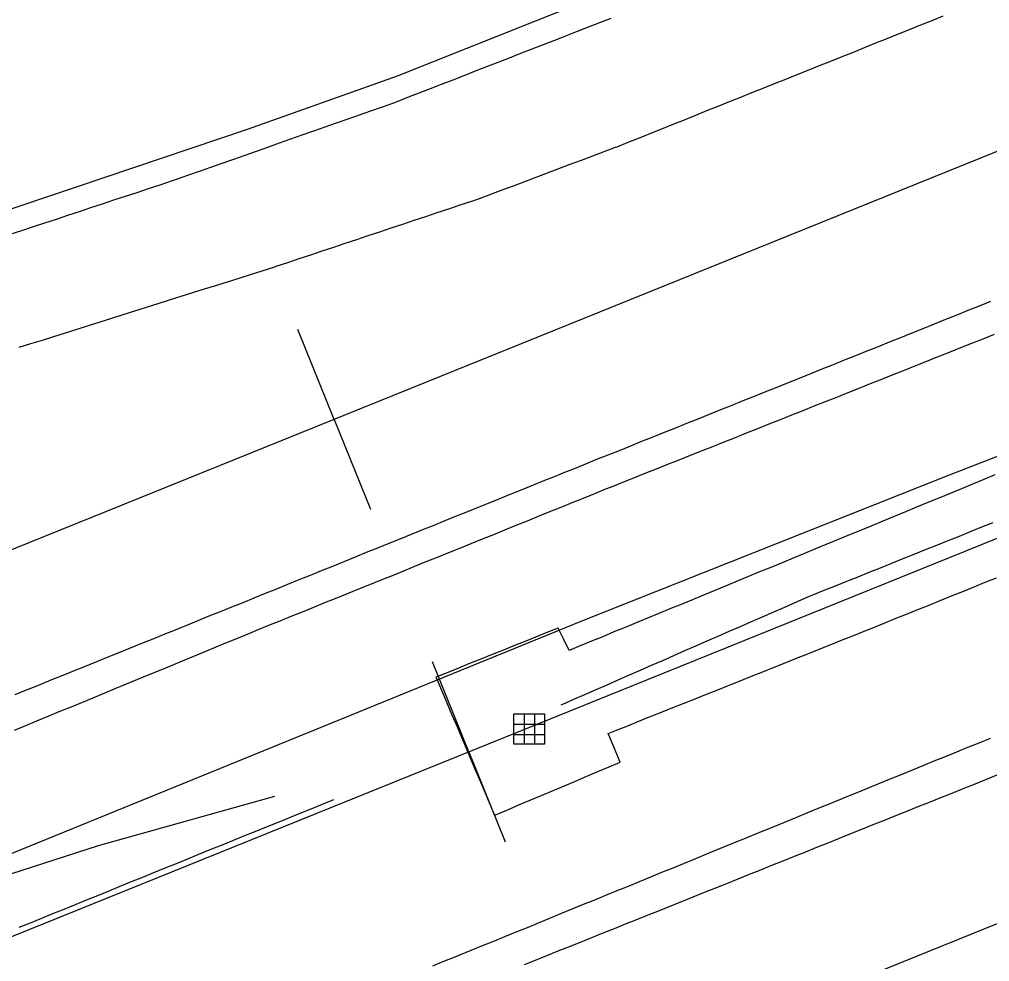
# Model space of a CAD drawing. Extents: x 1901471 to 1963503, y 756461 to 799997.
# Drawn here: x 1931154.5 to 1931234.5, y 773707.1 to 773784.8 of the extents above; entities that cross this region are included whole.
import ezdxf

# ---------------------------------------------------------------- set-up
doc = ezdxf.new("R2010")
doc.units = 0
for name, color, linetype in [('RD_EX_DR_ErosCtrl', 7, 'Continuous'), ('RD_EX_DR_Inlet', 7, 'Continuous'), ('RD_EX_Fence_Other', 7, 'Continuous'), ('RD_EX_GuardRail', 7, 'Continuous'), ('RD_EX_H2O', 7, 'Continuous'), ('RD_EX_Road', 7, 'Continuous'), ('RD_HC_Cl', 7, 'Continuous'), ('RD_HC_Data_Tic', 7, 'Continuous')]:
    doc.layers.add(name, color=color, linetype=linetype)

# ---------------------------------------------------------------- blocks, each defined once
blk = doc.blocks.new('DI')
at = {"layer": 'RD_EX_DR_Inlet'}
for p, q in [((-0.84, 2.56), (-0.84, -2.44)), ((0.86, 2.56), (0.86, -2.44)), ((-2.54, 0.86), (2.46, 0.86)), ((-2.54, -0.84), (2.46, -0.84))]:
    blk.add_line(p, q, dxfattribs=at)
blk.add_lwpolyline([(-2.54, -2.44), (-2.54, 2.56), (2.46, 2.56), (2.46, -2.44)], close=True, dxfattribs=at)

msp = doc.modelspace()

# ---------------------------------------------------------------- linework, layer by layer
at = {"layer": 'RD_EX_DR_ErosCtrl'}
msp.add_lwpolyline([(1931234.93, 773747.2), (1931234.01, 773746.82), (1931233.08, 773746.44), (1931232.16, 773746.06), (1931231.24, 773745.68), (1931230.31, 773745.3), (1931229.39, 773744.92), (1931228.46, 773744.54), (1931228.46, 773744.54), (1931227.54, 773744.15), (1931226.61, 773743.77), (1931225.69, 773743.39), (1931224.77, 773743.01), (1931223.84, 773742.63), (1931222.92, 773742.25), (1931221.99, 773741.87), (1931221.07, 773741.49), (1931220.14, 773741.11), (1931219.22, 773740.72), (1931218.3, 773740.34), (1931217.37, 773739.96), (1931216.45, 773739.58), (1931215.52, 773739.2), (1931214.6, 773738.82), (1931213.67, 773738.44), (1931212.75, 773738.06), (1931211.83, 773737.68), (1931210.9, 773737.29), (1931209.98, 773736.91), (1931209.05, 773736.53), (1931208.13, 773736.15), (1931207.2, 773735.77), (1931206.28, 773735.39), (1931205.35, 773735.01), (1931204.43, 773734.63), (1931203.51, 773734.25), (1931202.58, 773733.86), (1931201.66, 773733.48), (1931200.73, 773733.1), (1931199.81, 773732.72), (1931199.34, 773733.69), (1931198.91, 773734.57), (1931198.1, 773734.25), (1931197.18, 773733.87), (1931196.25, 773733.5), (1931195.32, 773733.13), (1931194.39, 773732.76), (1931193.47, 773732.38), (1931192.54, 773732.01), (1931191.61, 773731.64), (1931190.69, 773731.27), (1931189.76, 773730.89), (1931188.83, 773730.52), (1931188.98, 773730.18), (1931189.37, 773729.26), (1931189.76, 773728.34), (1931190.15, 773727.42), (1931190.54, 773726.5), (1931190.93, 773725.58), (1931191.32, 773724.66), (1931191.71, 773723.74), (1931192.1, 773722.82), (1931192.49, 773721.9), (1931192.89, 773720.98), (1931193.28, 773720.06), (1931193.67, 773719.14), (1931193.89, 773719.23), (1931194.81, 773719.62), (1931195.73, 773720.01), (1931196.65, 773720.4), (1931197.58, 773720.79), (1931198.5, 773721.18), (1931199.42, 773721.57), (1931199.42, 773721.57), (1931200.34, 773721.96), (1931201.26, 773722.35), (1931202.18, 773722.74), (1931203.1, 773723.13), (1931204.02, 773723.52), (1931203.8, 773724.04), (1931203.41, 773724.96), (1931203.03, 773725.88), (1931203.72, 773726.15), (1931204.65, 773726.52), (1931205.57, 773726.89), (1931206.5, 773727.27), (1931207.43, 773727.64), (1931208.36, 773728.01), (1931209.29, 773728.38), (1931210.21, 773728.75), (1931211.14, 773729.12), (1931212.07, 773729.49), (1931213, 773729.86), (1931213.93, 773730.23), (1931214.86, 773730.6), (1931215.78, 773730.97), (1931216.71, 773731.34), (1931217.64, 773731.71), (1931218.57, 773732.08), (1931219.5, 773732.46), (1931220.42, 773732.83), (1931221.35, 773733.2), (1931222.28, 773733.57), (1931223.21, 773733.94), (1931224.14, 773734.31), (1931224.85, 773734.6), (1931225.78, 773734.97), (1931226.71, 773735.35), (1931227.64, 773735.72), (1931228.56, 773736.1), (1931229.49, 773736.47), (1931230.42, 773736.85), (1931231.34, 773737.22), (1931232.27, 773737.6), (1931233.2, 773737.98), (1931234.12, 773738.35), (1931235.05, 773738.73)], dxfattribs=at)
at = {"layer": 'RD_EX_Fence_Other'}
msp.add_lwpolyline([(1931175.52, 773720.67), (1931160.97, 773716.6), (1931133.89, 773707.87), (1931200.95, 773735.19), (1931231.05, 773747.15), (1931247.24, 773753.46), (1931292.15, 773771.12), (1931336.3, 773788.85), (1931380.38, 773806.71), (1931409.68, 773818.55), (1931453.57, 773836.4), (1931499.45, 773854.51), (1931542.82, 773871.88), (1931587.66, 773890.33), (1931629.41, 773907.01), (1931659.56, 773919.03), (1931702.88, 773936.43)], dxfattribs=at)
at = {"layer": 'RD_EX_GuardRail'}
msp.add_lwpolyline([(1931233.13, 773799.36), (1931208.27, 773789.15), (1931185.62, 773780.08), (1931173.35, 773775.71), (1931149.69, 773767.74)], dxfattribs=at)
at = {"layer": 'RD_EX_H2O'}
for points in [[(1931199.15, 773728.24), (1931199.28, 773728.3), (1931200.2, 773728.7), (1931201.11, 773729.1), (1931202.03, 773729.5), (1931202.95, 773729.9), (1931203.86, 773730.3), (1931204.78, 773730.71), (1931205.69, 773731.11), (1931206.61, 773731.51), (1931207.53, 773731.91), (1931208.44, 773732.31), (1931209.36, 773732.71), (1931210.27, 773733.11), (1931211.19, 773733.51), (1931212.11, 773733.91), (1931213.02, 773734.31), (1931213.94, 773734.71), (1931214.85, 773735.11), (1931215.77, 773735.51), (1931216.69, 773735.91), (1931217.6, 773736.31), (1931218.52, 773736.72), (1931219.43, 773737.12), (1931219.92, 773737.31), (1931220.85, 773737.69), (1931221.78, 773738.06), (1931222.71, 773738.43), (1931223.64, 773738.81), (1931224.56, 773739.18), (1931225.49, 773739.55), (1931226.42, 773739.93), (1931227.35, 773740.3), (1931228.27, 773740.67), (1931229.2, 773741.05), (1931230.13, 773741.42), (1931231.06, 773741.79), (1931231.99, 773742.16), (1931232.91, 773742.54), (1931233.84, 773742.91), (1931234.77, 773743.28)], [(1931180.37, 773720.41), (1931179.45, 773720.03), (1931178.52, 773719.65), (1931177.6, 773719.28), (1931176.67, 773718.9), (1931175.74, 773718.52), (1931174.82, 773718.15), (1931173.89, 773717.77), (1931172.96, 773717.4), (1931172.04, 773717.02), (1931171.11, 773716.64), (1931170.18, 773716.27), (1931169.26, 773715.89), (1931168.33, 773715.51), (1931167.41, 773715.14), (1931166.48, 773714.76), (1931165.55, 773714.38), (1931164.63, 773714.01), (1931163.7, 773713.63), (1931162.77, 773713.25), (1931161.85, 773712.88), (1931160.92, 773712.5), (1931159.99, 773712.13), (1931159.07, 773711.75), (1931158.14, 773711.37), (1931157.22, 773711), (1931156.29, 773710.62), (1931155.36, 773710.24), (1931154.44, 773709.87)]]:
    msp.add_lwpolyline(points, dxfattribs=at)
at = {"layer": 'RD_EX_Road'}
for points in [[(1931153.73, 773767.06), (1931154.68, 773767.37), (1931155.63, 773767.68), (1931156.58, 773768), (1931157.53, 773768.31), (1931158.48, 773768.62), (1931159.43, 773768.94), (1931160.38, 773769.25), (1931161.33, 773769.57), (1931162.28, 773769.88), (1931163.23, 773770.19), (1931164.18, 773770.51), (1931165.13, 773770.82), (1931166.08, 773771.13), (1931167.03, 773771.45), (1931167.43, 773771.59), (1931168.37, 773771.92), (1931169.32, 773772.25), (1931170.26, 773772.58), (1931171.2, 773772.92), (1931172.15, 773773.25), (1931173.09, 773773.58), (1931174.03, 773773.91), (1931174.98, 773774.24), (1931175.92, 773774.58), (1931176.86, 773774.91), (1931177.8, 773775.24), (1931178.75, 773775.57), (1931179.69, 773775.9), (1931180.63, 773776.24), (1931181.58, 773776.57), (1931182.52, 773776.9), (1931183.46, 773777.23), (1931184.41, 773777.56), (1931185.35, 773777.89), (1931185.58, 773777.98), (1931186.51, 773778.35), (1931187.44, 773778.71), (1931188.37, 773779.07), (1931189.3, 773779.44), (1931190.24, 773779.8), (1931191.17, 773780.16), (1931192.1, 773780.52), (1931193.03, 773780.89), (1931193.96, 773781.25), (1931194.89, 773781.61), (1931195.83, 773781.98), (1931196.76, 773782.34), (1931197.69, 773782.7), (1931198.62, 773783.07), (1931199.55, 773783.43), (1931200.49, 773783.79), (1931201.42, 773784.15), (1931202.35, 773784.52), (1931203.28, 773784.88)], [(1931154.47, 773757.73), (1931155.42, 773758.03), (1931156.38, 773758.33), (1931157.33, 773758.63), (1931158.28, 773758.93), (1931159.24, 773759.23), (1931160.19, 773759.53), (1931161.14, 773759.83), (1931162.1, 773760.13), (1931163.05, 773760.43), (1931164, 773760.73), (1931164.96, 773761.04), (1931165.91, 773761.34), (1931166.87, 773761.64), (1931167.82, 773761.94), (1931168.77, 773762.24), (1931169.73, 773762.54), (1931170.68, 773762.84), (1931171.63, 773763.14), (1931172.59, 773763.44), (1931173.54, 773763.74), (1931174.49, 773764.04), (1931175.45, 773764.35), (1931175.66, 773764.41), (1931176.61, 773764.73), (1931177.55, 773765.04), (1931178.5, 773765.36), (1931179.45, 773765.68), (1931180.4, 773765.99), (1931181.35, 773766.31), (1931182.3, 773766.63), (1931183.24, 773766.94), (1931184.19, 773767.26), (1931185.14, 773767.58), (1931186.09, 773767.89), (1931187.04, 773768.21), (1931187.99, 773768.52), (1931188.93, 773768.84), (1931189.88, 773769.16), (1931190.83, 773769.47), (1931191.78, 773769.79), (1931192.41, 773770), (1931193.35, 773770.35), (1931194.29, 773770.71), (1931195.22, 773771.06), (1931196.16, 773771.41), (1931197.09, 773771.76), (1931198.03, 773772.11), (1931198.96, 773772.47), (1931199.9, 773772.82), (1931200.84, 773773.17), (1931201.77, 773773.52), (1931202.71, 773773.88), (1931203.64, 773774.23), (1931203.76, 773774.27), (1931204.68, 773774.64), (1931205.61, 773775.01), (1931206.54, 773775.39), (1931207.47, 773775.76), (1931208.4, 773776.13), (1931209.33, 773776.5), (1931210.25, 773776.87), (1931211.18, 773777.25), (1931212.11, 773777.62), (1931213.04, 773777.99), (1931213.97, 773778.36), (1931214.89, 773778.74), (1931215.82, 773779.11), (1931216.75, 773779.48), (1931217.68, 773779.85), (1931218.61, 773780.22), (1931219.53, 773780.6), (1931220.46, 773780.97), (1931221.39, 773781.34), (1931222.32, 773781.71), (1931223.25, 773782.08), (1931224.17, 773782.46), (1931225.1, 773782.83), (1931226.03, 773783.2), (1931226.96, 773783.57), (1931227.89, 773783.94), (1931228.81, 773784.32), (1931229.74, 773784.69), (1931230.67, 773785.06)], [(1931154.14, 773729.1), (1931155.07, 773729.48), (1931156, 773729.85), (1931156.92, 773730.22), (1931157.16, 773730.32), (1931158.09, 773730.69), (1931159.01, 773731.07), (1931159.94, 773731.44), (1931160.87, 773731.82), (1931161.79, 773732.19), (1931162.72, 773732.57), (1931163.65, 773732.94), (1931164.57, 773733.32), (1931165.5, 773733.69), (1931166.43, 773734.07), (1931167.35, 773734.44), (1931168.28, 773734.82), (1931169.21, 773735.19), (1931170.14, 773735.57), (1931171.06, 773735.94), (1931171.99, 773736.32), (1931172.92, 773736.69), (1931173.84, 773737.07), (1931174.77, 773737.44), (1931175.7, 773737.82), (1931176.62, 773738.19), (1931177.55, 773738.57), (1931178.48, 773738.94), (1931179.4, 773739.32), (1931180.33, 773739.69), (1931181.26, 773740.07), (1931182.19, 773740.44), (1931183.11, 773740.82), (1931184.04, 773741.19), (1931184.97, 773741.57), (1931185.89, 773741.94), (1931186.82, 773742.32), (1931187.75, 773742.69), (1931188.67, 773743.07), (1931189.6, 773743.44), (1931190.53, 773743.82), (1931191.45, 773744.19), (1931192.38, 773744.57), (1931193.31, 773744.94), (1931194.24, 773745.32), (1931195.16, 773745.69), (1931196.09, 773746.07), (1931197.02, 773746.44), (1931197.94, 773746.82), (1931198.4, 773747), (1931199.33, 773747.37), (1931200.25, 773747.74), (1931201.18, 773748.12), (1931202.11, 773748.49), (1931203.04, 773748.86), (1931203.97, 773749.23), (1931204.89, 773749.61), (1931205.82, 773749.98), (1931206.75, 773750.35), (1931207.68, 773750.72), (1931208.61, 773751.1), (1931209.53, 773751.47), (1931210.46, 773751.84), (1931211.39, 773752.21), (1931212.32, 773752.59), (1931213.25, 773752.96), (1931214.17, 773753.33), (1931215.1, 773753.7), (1931216.03, 773754.08), (1931216.96, 773754.45), (1931217.89, 773754.82), (1931218.81, 773755.19), (1931219.74, 773755.57), (1931220.67, 773755.94), (1931221.6, 773756.31), (1931222.53, 773756.69), (1931223.45, 773757.06), (1931224.38, 773757.43), (1931225.31, 773757.8), (1931226.24, 773758.18), (1931227.17, 773758.55), (1931228.09, 773758.92), (1931229.02, 773759.29), (1931229.95, 773759.67), (1931230.88, 773760.04), (1931231.81, 773760.41), (1931232.73, 773760.78), (1931233.66, 773761.16), (1931234.59, 773761.53)], [(1931154.08, 773726.15), (1931155, 773726.54), (1931155.92, 773726.92), (1931156.85, 773727.3), (1931157.77, 773727.68), (1931158.7, 773728.06), (1931159.62, 773728.44), (1931160.55, 773728.82), (1931161.47, 773729.2), (1931162.39, 773729.58), (1931163.32, 773729.97), (1931164.24, 773730.35), (1931165.17, 773730.73), (1931166.09, 773731.11), (1931167.02, 773731.49), (1931167.94, 773731.87), (1931168.87, 773732.25), (1931169.79, 773732.63), (1931170.71, 773733.02), (1931171.64, 773733.4), (1931172.56, 773733.78), (1931173.49, 773734.16), (1931174.12, 773734.42), (1931175.05, 773734.8), (1931175.98, 773735.17), (1931176.9, 773735.55), (1931177.83, 773735.92), (1931178.76, 773736.3), (1931179.68, 773736.67), (1931180.61, 773737.05), (1931181.54, 773737.42), (1931182.46, 773737.8), (1931183.39, 773738.17), (1931184.32, 773738.55), (1931185.24, 773738.92), (1931186.17, 773739.3), (1931187.1, 773739.67), (1931188.02, 773740.05), (1931188.95, 773740.42), (1931189.88, 773740.8), (1931190.81, 773741.17), (1931191.73, 773741.55), (1931192.66, 773741.92), (1931193.59, 773742.3), (1931194.51, 773742.67), (1931195.44, 773743.05), (1931196.37, 773743.42), (1931197.29, 773743.8), (1931198.22, 773744.18), (1931199.15, 773744.55), (1931200.07, 773744.93), (1931201, 773745.3), (1931201.93, 773745.68), (1931202.85, 773746.05), (1931203.31, 773746.23), (1931204.23, 773746.6), (1931205.16, 773746.97), (1931206.09, 773747.34), (1931207.02, 773747.71), (1931207.95, 773748.08), (1931208.88, 773748.45), (1931209.81, 773748.82), (1931210.74, 773749.19), (1931211.67, 773749.56), (1931212.59, 773749.93), (1931213.52, 773750.3), (1931214.45, 773750.67), (1931215.38, 773751.04), (1931216.31, 773751.41), (1931217.24, 773751.78), (1931218.17, 773752.15), (1931219.1, 773752.52), (1931220.03, 773752.89), (1931220.95, 773753.26), (1931221.88, 773753.63), (1931222.81, 773754), (1931223.74, 773754.37), (1931224.67, 773754.74), (1931225.6, 773755.11), (1931226.53, 773755.48), (1931227.46, 773755.85), (1931228.39, 773756.22), (1931229.31, 773756.59), (1931230.24, 773756.96), (1931231.17, 773757.33), (1931232.1, 773757.7), (1931233.03, 773758.07), (1931233.96, 773758.44), (1931234.89, 773758.81)], [(1931188.57, 773706.72), (1931189.49, 773707.09), (1931190.42, 773707.46), (1931190.81, 773707.62), (1931191.74, 773708), (1931192.67, 773708.38), (1931193.59, 773708.76), (1931194.52, 773709.14), (1931195.44, 773709.52), (1931196.37, 773709.89), (1931197.29, 773710.27), (1931198.22, 773710.65), (1931199.14, 773711.03), (1931200.07, 773711.41), (1931200.99, 773711.79), (1931201.92, 773712.17), (1931202.85, 773712.54), (1931203.77, 773712.92), (1931204.7, 773713.3), (1931205.62, 773713.68), (1931206.55, 773714.06), (1931207.47, 773714.44), (1931208.4, 773714.81), (1931209.32, 773715.19), (1931210.25, 773715.57), (1931211.17, 773715.95), (1931212.1, 773716.33), (1931213.03, 773716.71), (1931213.95, 773717.09), (1931214.88, 773717.46), (1931215.8, 773717.84), (1931216.73, 773718.22), (1931217.65, 773718.6), (1931218.58, 773718.98), (1931219.5, 773719.36), (1931220.43, 773719.74), (1931221.35, 773720.11), (1931222.28, 773720.49), (1931222.52, 773720.59), (1931223.44, 773720.97), (1931224.37, 773721.35), (1931225.29, 773721.72), (1931226.22, 773722.1), (1931227.15, 773722.48), (1931228.07, 773722.86), (1931229, 773723.23), (1931229.92, 773723.61), (1931230.85, 773723.99), (1931231.78, 773724.37), (1931232.7, 773724.75), (1931233.63, 773725.12), (1931234.55, 773725.5)], [(1931196.12, 773706.82), (1931197.05, 773707.19), (1931197.98, 773707.56), (1931198.9, 773707.94), (1931199.83, 773708.31), (1931200.76, 773708.68), (1931201.69, 773709.05), (1931202.62, 773709.43), (1931203.54, 773709.8), (1931204.47, 773710.17), (1931205.4, 773710.54), (1931206.33, 773710.92), (1931207.26, 773711.29), (1931208.19, 773711.66), (1931209.11, 773712.03), (1931210.04, 773712.4), (1931210.97, 773712.78), (1931211.9, 773713.15), (1931212.83, 773713.52), (1931213.75, 773713.89), (1931214.68, 773714.27), (1931215.61, 773714.64), (1931216.54, 773715.01), (1931217.47, 773715.38), (1931218.39, 773715.75), (1931219.32, 773716.13), (1931220.25, 773716.5), (1931221.18, 773716.87), (1931222.11, 773717.24), (1931223.03, 773717.62), (1931223.96, 773717.99), (1931224.89, 773718.36), (1931225.82, 773718.73), (1931226.75, 773719.11), (1931227.67, 773719.48), (1931228.6, 773719.85), (1931229.53, 773720.22), (1931230.46, 773720.59), (1931231.39, 773720.97), (1931232.31, 773721.34), (1931233.24, 773721.71), (1931234.17, 773722.08), (1931235.1, 773722.46)]]:
    msp.add_lwpolyline(points, dxfattribs=at)
at = {"layer": 'RD_HC_Cl'}
for p, q in [((1938541.045, 776727.625), (1929630.199, 773125.029)), ((1938552.076, 776700.344), (1929639.836, 773096.987)), ((1938563.169, 776672.894), (1929646.865, 773068.074))]:
    msp.add_line(p, q, dxfattribs=at)
at = {"layer": 'RD_HC_Data_Tic'}
for p, q in [((1931180.445, 773751.783), (1931177.446, 773759.2)), ((1931180.445, 773751.783), (1931183.443, 773744.366)), ((1931191.532, 773724.362), (1931188.534, 773731.779)), ((1931191.532, 773724.362), (1931194.531, 773716.945))]:
    msp.add_line(p, q, dxfattribs=at)

# ---------------------------------------------------------------- block references
at = {"layer": 'RD_EX_DR_Inlet', "xscale": 0.5039370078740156, "yscale": 0.5039370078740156}
msp.add_blockref('DI', (1931196.53, 773726.22), dxfattribs=at)

doc.saveas('drawing.dxf')
